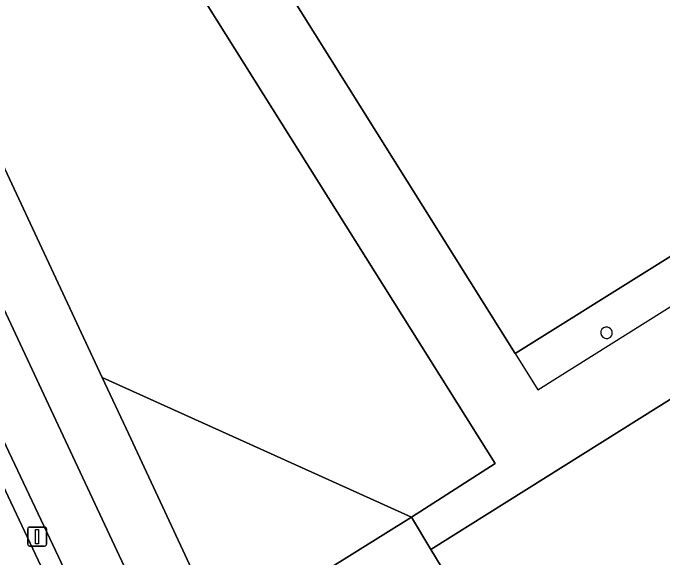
# Model space of a CAD drawing. Extents: x 159279 to 160377, y 384531 to 385888.
# Drawn here: x 159404.06 to 159438.2, y 385253.17 to 385281.77 of the extents above; entities that cross this region are included whole.
import ezdxf

# ---------------------------------------------------------------- set-up
doc = ezdxf.new("R2010")
doc.units = 0
for name, color, linetype in [('IMGEO_Fietspad_open', 7, 'Continuous'), ('IMGEO_Groenvoorziening', 7, 'Continuous'), ('IMGEO_Hek', 7, 'Continuous'), ('IMGEO_Lichtmast', 7, 'Continuous'), ('IMGEO_Pand', 7, 'Continuous'), ('IMGEO_Pand_overbouw', 7, 'Continuous'), ('IMGEO_Rijbaan_lokaal_open', 7, 'Continuous'), ('IMGEO_Verkeerseiland_open', 7, 'Continuous'), ('IMGEO_Voetgangersgebied_open', 7, 'Continuous'), ('IMGEO_Voetpad_open', 7, 'Continuous')]:
    doc.layers.add(name, color=color, linetype=linetype)

msp = doc.modelspace()

# ---------------------------------------------------------------- linework, layer by layer
at = {"layer": 'IMGEO_Fietspad_open'}
for points in [[(159405.93, 385261.22), (159397.895, 385278.378)], [(159400.619, 385265.499), (159407.971, 385250), (159409.013, 385247.804), (159419.956, 385224.766), (159420.205, 385224.888), (159429.521, 385205.255)], [(159432.073, 385203.428), (159419.822, 385229.373), (159419.772, 385229.512), (159412.247, 385247.721), (159411.181, 385250), (159405.93, 385261.22)]]:
    msp.add_lwpolyline(points, dxfattribs=at)
at = {"layer": 'IMGEO_Groenvoorziening'}
for points in [[(159400.697, 385279.854), (159408.746, 385262.645), (159424.986, 385255.303), (159429.394, 385258.118), (159389.39, 385321.78)], [(159497.859, 385298.653), (159426.009, 385253.608), (159426.543, 385252.723), (159428.1, 385250.144), (159428.191, 385249.992), (159427.647, 385249.685), (159429.08, 385247.346), (159431.161, 385243.949), (159432.593, 385241.611), (159434.091, 385242.523), (159434.171, 385242.398), (159435.306, 385240.612), (159435.778, 385239.869), (159437.565, 385237.059), (159437.11, 385236.655), (159436.991, 385236.549), (159436.757, 385236.409), (159430.587, 385217.007)]]:
    msp.add_lwpolyline(points, dxfattribs=at)
msp.add_lwpolyline([(159416.482, 385250), (159424.986, 385255.303), (159408.746, 385262.645), (159410.002, 385259.96), (159414.648, 385250), (159415.061, 385249.114)], close=True, dxfattribs=at)
at = {"layer": 'IMGEO_Hek'}
msp.add_lwpolyline([(159424.986, 385255.303), (159408.746, 385262.645)], dxfattribs=at)
at = {"layer": 'IMGEO_Lichtmast'}
for p, q in [((159404.834, 385253.892), (159404.834, 385254.692)), ((159404.834, 385254.692), (159404.834, 385253.892)), ((159404.934, 385254.792), (159405.724, 385254.792)), ((159405.724, 385254.792), (159404.934, 385254.792)), ((159405.824, 385254.692), (159405.824, 385253.892)), ((159405.824, 385253.892), (159405.824, 385254.692)), ((159405.724, 385253.792), (159404.934, 385253.792)), ((159404.934, 385253.792), (159405.724, 385253.792))]:
    msp.add_line(p, q, dxfattribs=at)
msp.add_lwpolyline([(159405.254, 385254.667), (159405.404, 385254.667), (159405.404, 385253.917), (159405.254, 385253.917), (159405.254, 385254.667)], dxfattribs=at)
for centre, start, end in [((159404.934, 385254.692), 90, 180), ((159404.934, 385254.692), 90, 180), ((159405.724, 385254.692), 0, 90), ((159405.724, 385254.692), 360, 90), ((159404.934, 385253.892), 180, 270), ((159404.934, 385253.892), 180, 270), ((159405.724, 385253.892), 270, 0), ((159405.724, 385253.892), 270, 0)]:
    msp.add_arc(centre, 0.1, start, end, dxfattribs=at)
at = {"layer": 'IMGEO_Pand'}
msp.add_lwpolyline([(159441.25, 385351.859), (159432.968, 385346.545), (159431.78, 385348.397), (159415.867, 385338.438), (159394.563, 385325.104), (159402.485, 385312.665), (159400.596, 385311.48), (159430.445, 385263.896), (159444.541, 385272.72), (159445.724, 385270.83), (159492.501, 385300.115)], dxfattribs=at)
for centre, start, end in [((159435.229, 385264.985), 75.3035, 252.7269), ((159435.24, 385264.982), 250.6131, 77.4173)]:
    msp.add_arc(centre, 0.3, start, end, dxfattribs=at)
at = {"layer": 'IMGEO_Pand_overbouw'}
msp.add_lwpolyline([(159430.445, 385263.896), (159431.631, 385261.997), (159445.724, 385270.83), (159444.541, 385272.72)], close=True, dxfattribs=at)
at = {"layer": 'IMGEO_Rijbaan_lokaal_open'}
msp.add_lwpolyline([(159418.994, 385224.295), (159408.069, 385247.356), (159406.816, 385250), (159402.786, 385258.503), (159397.562, 385269.627), (159393.614, 385276.563), (159390.688, 385281.388), (159390.569, 385281.586), (159387.01, 385286.753), (159383.721, 385290.805), (159382.754, 385291.885), (159379.583, 385295.423), (159374.504, 385300.425), (159369.254, 385304.888), (159360.199, 385311.373), (159359.967, 385311.519), (159357.161, 385313.285), (159356.352, 385313.793)], dxfattribs=at)
at = {"layer": 'IMGEO_Verkeerseiland_open'}
msp.add_lwpolyline([(159392.029, 385282.237), (159390.688, 385281.388), (159393.614, 385276.563), (159397.562, 385269.627), (159402.786, 385258.503), (159406.816, 385250), (159408.069, 385247.356), (159409.013, 385247.804), (159407.971, 385250), (159400.619, 385265.499)], dxfattribs=at)
at = {"layer": 'IMGEO_Voetgangersgebied_open'}
for points in [[(159389.39, 385321.78), (159429.394, 385258.118), (159424.986, 385255.303), (159426.009, 385253.608), (159497.859, 385298.653), (159506.85, 385304.364), (159515.25, 385309.623), (159513.073, 385313.056), (159512.632, 385312.774), (159509.325, 385318.031), (159509.752, 385318.295), (159473.614, 385375.297), (159467.362, 385385.157), (159464.704, 385383.64), (159463.396, 385385.729), (159461.661, 385384.66), (159457.508, 385382.049), (159453.622, 385379.606), (159453.246, 385379.369), (159453.794, 385378.488), (159378.085, 385331.09)], [(159457.065, 385349.663), (159458.781, 385346.947), (159461.972, 385341.84), (159466.895, 385344.913), (159486.385, 385313.787), (159484.487, 385312.598), (159492.501, 385300.115), (159445.724, 385270.83), (159444.541, 385272.72), (159430.445, 385263.896), (159400.596, 385311.48)]]:
    msp.add_lwpolyline(points, dxfattribs=at)
for centre, start, end in [((159435.229, 385264.985), 75.3035, 252.7269), ((159435.24, 385264.982), 250.6131, 77.4173)]:
    msp.add_arc(centre, 0.3, start, end, dxfattribs=at)
at = {"layer": 'IMGEO_Voetpad_open'}
for points in [[(159416.888, 385246.66), (159422.207, 385250), (159426.543, 385252.723), (159426.009, 385253.608), (159424.986, 385255.303), (159416.482, 385250), (159415.061, 385249.114), (159414.648, 385250), (159410.002, 385259.96), (159408.746, 385262.645), (159400.697, 385279.854)], [(159397.895, 385278.378), (159405.93, 385261.22), (159411.181, 385250), (159412.247, 385247.721)]]:
    msp.add_lwpolyline(points, dxfattribs=at)

doc.saveas('drawing.dxf')
